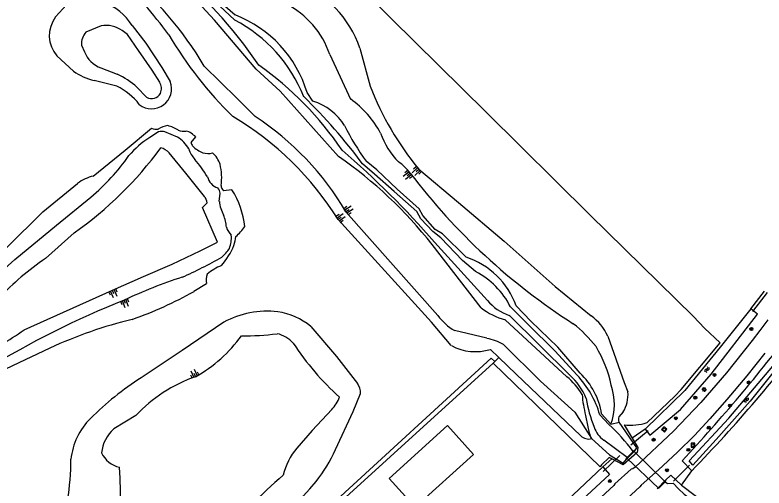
# Model space of a CAD drawing. Extents: x 124000 to 129000, y 395500 to 397503.
# Drawn here: x 125614.8 to 125816.2, y 396582.4 to 396709.6 of the extents above; entities that cross this region are included whole.
import ezdxf

# ---------------------------------------------------------------- set-up
doc = ezdxf.new("R2010")
doc.units = 0
for name, color, linetype in [('gg-afsc-draadraster', 7, 'Continuous'), ('gg-afsc-faunaraster', 7, 'Continuous'), ('gg-afsc-hekwerk', 7, 'Continuous'), ('gg-bbg-bijgebouw', 7, 'Continuous'), ('gg-bbg-gedigitaliseerde bijgebouw', 7, 'Continuous'), ('gg-knt-BGT kruinlijn', 7, 'Continuous'), ('gg-knt-bovenkant onderkant talud', 7, 'Continuous'), ('gg-knt-bronhoudergrens', 7, 'Continuous'), ('gg-knt-verharding', 7, 'Continuous'), ('gg-kntw-bovenkant insteek waterloop', 7, 'Continuous'), ('gg-kntw-waterlijn', 7, 'Continuous'), ('gg-kwrk-duiker nz buis', 7, 'Continuous'), ('gg-kwrk-keermuur', 7, 'Continuous'), ('gt-grn-groengrens', 7, 'Continuous'), ('gt-grn-vlakafsluiter', 7, 'Continuous'), ('gt-symb-boom', 7, 'Continuous'), ('gt-symb-lichtmast', 7, 'Continuous'), ('gt-symb-rioolschacht', 7, 'Continuous'), ('gt-symb-talud symbool', 7, 'Continuous'), ('gt-symb-watersymbool', 7, 'Continuous')]:
    doc.layers.add(name, color=color, linetype=linetype)

# ---------------------------------------------------------------- blocks, each defined once
blk = doc.blocks.new('gt0-TALUD_1')
at = {"layer": 'gt-symb-talud symbool'}
for p, q in [((-1, -1), (-1, 0)), ((-0.5, -2), (-0.5, 0)), ((0, -1), (0, 0)), ((0.5, -2), (0.5, 0)), ((1, -1), (1, 0))]:
    blk.add_line(p, q, dxfattribs=at)
blk = doc.blocks.new('gt0-BOOM')
at = {"layer": 'gt-symb-boom'}
for radius in [0.4, 0.2]:
    blk.add_circle((0, 0), radius, dxfattribs=at)
blk = doc.blocks.new('gt0-RS')
at = {"layer": 'gt-symb-rioolschacht'}
blk.add_lwpolyline([(-0.5, -0.5), (0.5, -0.5), (0.5, 0.5), (-0.5, 0.5)], close=True, dxfattribs=at)
blk.add_circle((0, 0), 0.375, dxfattribs=at)
blk = doc.blocks.new('gt0-LMAST')
at = {"layer": 'gt-symb-lichtmast'}
for p, q in [((-0.18, 0.17), (-0.45, 0.44)), ((-0.01, 0.25), (-0.01, 0.62)), ((0.17, 0.17), (0.44, 0.44)), ((-0.26, 0), (-0.63, 0)), ((-0.18, -0.18), (-0.45, -0.45)), ((-0.01, -0.25), (-0.01, -0.63)), ((0.44, -0.45), (0.17, -0.18)), ((0.24, 0), (0.62, 0))]:
    blk.add_line(p, q, dxfattribs=at)
blk.add_circle((-0.01, 0), 0.25, dxfattribs=at)
blk = doc.blocks.new('gt0-WA')
at = {"layer": 'gt-symb-watersymbool'}
for centre, start, end in [((-0.32, 0.02), 28.0725, 151.9275), ((0.43, 0.42), 208.0725, 331.9275), ((-0.32, -0.43), 28.0725, 151.9275), ((0.43, -0.03), 208.0725, 331.9275)]:
    blk.add_arc(centre, 0.425, start, end, dxfattribs=at)

msp = doc.modelspace()

# ---------------------------------------------------------------- linework, layer by layer
at = {"layer": 'gg-afsc-draadraster'}
msp.add_lwpolyline([(125800.2, 396625.44), (125797.26, 396628.53), (125769.36, 396655.93), (125741.48, 396683.47), (125715.91, 396708.64), (125685.95, 396738.41), (125658.03, 396765.99), (125628.03, 396795.38), (125601.95, 396820.37), (125578.03, 396843.17), (125569.36, 396851.38), (125541.32, 396878.37), (125519.46, 396899.19), (125463, 396953), (125440.97, 396973.55), (125410.48, 397002.29), (125396.4, 397015.12)], dxfattribs=at)
at = {"layer": 'gg-afsc-faunaraster'}
for p, q in [((125778.58, 396599.39), (125780.74, 396595.84)), ((125778.37, 396588.71), (125775.26, 396590.27))]:
    msp.add_line(p, q, dxfattribs=at)
for points in [[(125784.78, 396600.02), (125792.21, 396607.14), (125793.92, 396608.95), (125804.44, 396621.45), (125800.2, 396625.44)], [(125780.74, 396595.84), (125782.28, 396593.33), (125782.07, 396592.01), (125778.37, 396588.71)], [(125775.26, 396590.27), (125774.54, 396590.63), (125772.51, 396588.68), (125772.12, 396588.13)]]:
    msp.add_lwpolyline(points, dxfattribs=at)
msp.add_arc((125779.99, 396616.39), 17.06, 265.2701, 286.3176, dxfattribs=at)
at = {"layer": 'gg-afsc-hekwerk'}
msp.add_line((125743.35, 396615.99), (125772.12, 396588.13), dxfattribs=at)
msp.add_lwpolyline([(125743.35, 396615.99), (125658.32, 396538.68), (125687.68, 396510.23)], dxfattribs=at)
at = {"layer": 'gg-bbg-bijgebouw'}
msp.add_line((125738.08, 396591.42), (125731.07, 396599.24), dxfattribs=at)
at = {"layer": 'gg-bbg-gedigitaliseerde bijgebouw'}
msp.add_lwpolyline([(125731.07, 396599.24), (125715.43, 396585.02), (125722.39, 396577.34), (125738.08, 396591.42)], dxfattribs=at)
at = {"layer": 'gg-knt-BGT kruinlijn'}
for p, q in [((125707.53, 396700.7), (125710.31, 396690.48)), ((125630.71, 396651.07), (125622.98, 396644.15)), ((125744.88, 396617.55), (125742.65, 396619.72)), ((125778.34, 396602.89), (125777.18, 396601.61)), ((125647.23, 396601.9), (125641.34, 396598.32))]:
    msp.add_line(p, q, dxfattribs=at)
for points in [[(125665.7, 396660.79), (125660.76, 396667.05), (125656.24, 396672.56)], [(125723.37, 396668.21), (125734.02, 396659.24), (125746.3, 396648.79), (125760.05, 396636.64), (125769.74, 396628.72)], [(125617.21, 396624.99), (125640.96, 396635.6), (125649.31, 396639.28), (125657.06, 396642.62), (125664.61, 396646.23), (125669.2, 396648.58), (125665.24, 396657.83), (125666.46, 396659.09)], [(125732.12, 396620.72), (125726.79, 396627.04), (125701.67, 396654.61)], [(125774.2, 396623.24), (125778.65, 396610.84), (125779.62, 396608.28)], [(125766.95, 396596.45), (125749.54, 396613.01), (125744.88, 396617.55)], [(125699.95, 396603.55), (125694.67, 396597.95), (125690.54, 396593.18)], [(125643.24, 396577.98), (125643.04, 396585.11), (125642.89, 396588.07)]]:
    msp.add_lwpolyline(points, dxfattribs=at)
for centre, radius, start, end in [((125573.64, 396644.64), 101.8, 35.8782, 47.604), ((125678.98, 396690.83), 30.21, 19.0724, 67.2536), ((125749.29, 396759.54), 108.31, 210.6615, 225.4841), ((125783.38, 396718.37), 78.21, 200.8969, 219.8939), ((125631.51, 396611.18), 82.52, 31.7593, 59.5316), ((125573.69, 396732.43), 99.35, 305.0239, 323.8912), ((125653.1, 396669.74), 4.22, 41.8922, 78.3166), ((125663.72, 396658.89), 2.74, 4.2595, 43.9406), ((125658.47, 396590.47), 64.35, 123.4728, 138.0934), ((125762.01, 396617.86), 13.33, 23.7957, 54.5446), ((125576.98, 396680.27), 68.37, 293.5882, 306.0367), ((125643.78, 396646.94), 39.7, 299.4735, 323.5632), ((125676.25, 396696.63), 73.27, 269.5843, 277.0563), ((125683.73, 396616.27), 7.8, 41.0139, 78.7496), ((125753.29, 396663.32), 76.25, 213.3708, 227.8077), ((125738.59, 396632.85), 13.74, 241.9588, 287.197), ((125677.01, 396573.79), 40.95, 109.5459, 136.6552), ((125770.73, 396607.53), 8.92, 328.6013, 4.8099), ((125692, 396611.04), 10.92, 316.706, 337.336), ((125778.98, 396600.94), 1.92, 159.4181, 204.6283), ((125647.77, 396590.97), 9.76, 131.1605, 174.6024), ((125769.07, 396598.74), 3.12, 227.1511, 284.7857), ((125704.84, 396581.52), 18.46, 140.789, 166.3942), ((125644.31, 396594.83), 6.92, 205.1897, 258.1179), ((125796.29, 396459.43), 167.19, 130.8689, 138.9488)]:
    msp.add_arc(centre, radius, start, end, dxfattribs=at)
at = {"layer": 'gg-knt-bovenkant onderkant talud'}
for p, q in [((125699.44, 396699.03), (125705.01, 396687.03)), ((125653.4, 396678.21), (125651, 396676.7)), ((125658.48, 396676.78), (125655.11, 396678.25)), ((125662.16, 396675.38), (125663.38, 396676.82)), ((125673.13, 396662.65), (125670.82, 396662.38)), ((125669.72, 396659.5), (125669.95, 396661.71)), ((125728.53, 396628.84), (125703.78, 396656.72)), ((125662.91, 396635.33), (125666.25, 396637.39)), ((125741.72, 396622.69), (125733.01, 396624.79))]:
    msp.add_line(p, q, dxfattribs=at)
for points in [[(125665.68, 396695.86), (125674.45, 396687.3), (125679.39, 396682.33)], [(125635.79, 396666.33), (125644.42, 396673.31), (125651.51, 396679.17)], [(125612.57, 396647.12), (125622.3, 396656.66), (125631.62, 396664.36)], [(125614.77, 396643.85), (125625.92, 396653.08), (125635.15, 396660.62)], [(125670.92, 396627.04), (125659.69, 396619.43), (125648.73, 396612.11)], [(125694.33, 396625.89), (125701.2, 396617.76), (125706.9, 396610.57)], [(125746.18, 396621.04), (125756.1, 396611.13), (125765.38, 396602.83), (125769.86, 396595.73)], [(125624.18, 396620.07), (125614.13, 396615.29), (125607.98, 396612.4)], [(125700.99, 396592.77), (125705.76, 396603.04), (125707.67, 396607.88)]]:
    msp.add_lwpolyline(points, dxfattribs=at)
for centre, radius, start, end in [((125580.63, 396645.32), 98.94, 30.7159, 50.057), ((125676.84, 396691.28), 23.89, 18.9168, 63.159), ((125689.13, 396664.84), 27.29, 28.5262, 54.4187), ((125636.26, 396616.83), 78.43, 30.5701, 56.6373), ((125652.78, 396682.14), 3.23, 246.7834, 278.2436), ((125657.56, 396670.97), 9.07, 100.9141, 118.4243), ((125653.26, 396669.89), 10.31, 58.1333, 75.5275), ((125660.1, 396682.06), 3.69, 247.7357, 280.3476), ((125663.44, 396656.93), 23.36, 122.1921, 140.4603), ((125654.34, 396674.69), 3.64, 77.7427, 104.9963), ((125654.15, 396669.59), 8.39, 28.7033, 58.9645), ((125659.33, 396673.19), 5.43, 41.8536, 74.6425), ((125733.27, 396685.02), 21.39, 199.5172, 224.092), ((125663.71, 396675.44), 1.55, 182.057, 221.7483), ((125669.68, 396676.5), 8.66, 199.4067, 221.0656), ((125668.29, 396680.01), 8.02, 224.3201, 248.0882), ((125595.73, 396707.22), 61.03, 310.2274, 324.5223), ((125629.49, 396642.87), 43.74, 32.1552, 39.6959), ((125666.61, 396676.98), 4.6, 253.4386, 286.1192), ((125663.18, 396667.21), 7.13, 18.5318, 48.6509), ((125654.24, 396665.78), 16.12, 352.8927, 13.2291), ((125710.18, 396658.94), 13.6, 36.9193, 55.4), ((125856.58, 396769.9), 170.09, 217.1796, 237.392), ((125638.68, 396654.86), 11.83, 104.1507, 126.5985), ((125670.67, 396667.17), 4.27, 193.8398, 251.5004), ((125667.23, 396661.33), 2.75, 8.0284, 40.5391), ((125671.82, 396663.61), 1.58, 173.6958, 231.0563), ((125653.27, 396650.18), 23.45, 6.2541, 32.1048), ((125679.34, 396660.5), 9.66, 185.9345, 208.7556), ((125660.97, 396651.76), 10.71, 4.1803, 22.436), ((125677.08, 396654.33), 5.72, 198.2098, 223.6083), ((125665.54, 396660.36), 13.42, 309.8501, 325.3814), ((125665.6, 396649.64), 7.38, 337.7665, 5.7965), ((125664.2, 396650.77), 9.96, 341.9637, 355.9181), ((125655.58, 396655.1), 19.55, 318.8947, 337.7047), ((125664.67, 396651.65), 9.13, 308.9094, 328.197), ((125615.67, 396739.28), 109.41, 293.7472, 300.0206), ((125636.44, 396616.92), 34.57, 128.8266, 144.9574), ((125676.24, 396627.81), 15.61, 112.3267, 128.9972), ((125703.73, 396505.3), 140.89, 108.2014, 115.0205), ((125671.48, 396638.32), 5.32, 162.2146, 190.0798), ((125611.69, 396726.13), 104.26, 289.3866, 299.4296), ((125734.02, 396407.1), 243.09, 111.6979, 121.4829), ((125682.67, 396605.21), 24.79, 83.5744, 118.2967), ((125682.67, 396611.67), 18.38, 50.6627, 81.3141), ((125739.67, 396636.67), 13.62, 215.1127, 240.7167), ((125675.93, 396507.28), 124.1, 103.8155, 114.645), ((125742.44, 396598.06), 36.34, 38.0737, 51.7957), ((125737.84, 396605.26), 17.85, 62.1414, 77.4624), ((125743.84, 396603.77), 31.92, 11.4587, 31.5479), ((125691.95, 396544.27), 80.43, 122.503, 134.9885), ((125703.65, 396608.18), 4.03, 355.7253, 36.2895), ((125760.19, 396604.98), 15.79, 340.0188, 18.9579), ((125647.75, 396588.33), 18.03, 134.6264, 174.16), ((125661.92, 396610.65), 42.96, 321.9898, 335.4155), ((125570.52, 396589.7), 59.3, 339.258, 0.4454), ((125307.32, 396921.5), 514.47, 314.3325, 319.0304)]:
    msp.add_arc(centre, radius, start, end, dxfattribs=at)
at = {"layer": 'gg-knt-bronhoudergrens'}
msp.add_lwpolyline([(125743.84, 396616.49), (125742.88, 396617.39), (125657.63, 396539.17), (125687.2, 396509.8)], dxfattribs=at)
at = {"layer": 'gg-knt-verharding'}
for points in [[(125817.23, 396627.66), (125815.11, 396624.79), (125813.08, 396622.1), (125806.11, 396613.4), (125799.23, 396605.42), (125791.9, 396597.7), (125781.55, 396588.08), (125780.97, 396587.62), (125780.51, 396587.52), (125776.1, 396583.56), (125775.87, 396583.09), (125758.48, 396567.07), (125758.36, 396567.01)], [(125816.48, 396618.73), (125811.61, 396612.62), (125806.23, 396606.2), (125801.7, 396601.05), (125797.52, 396596.59), (125792.97, 396592.04), (125787.86, 396587.29), (125783.17, 396583.2), (125782.79, 396582.72), (125777.25, 396577.63)]]:
    msp.add_lwpolyline(points, dxfattribs=at)
at = {"layer": 'gg-kntw-bovenkant insteek waterloop'}
for p, q in [((125625.69, 396709.11), (125629.64, 396713.43)), ((125630.48, 396694.51), (125626.06, 396698.6)), ((125642.19, 396690.46), (125636.05, 396692.03)), ((125694.9, 396686.45), (125693.34, 396688.75)), ((125740.12, 396630.92), (125726.96, 396647.93)), ((125763.18, 396612.38), (125746.65, 396627.68)), ((125775.04, 396599.58), (125772.56, 396602.39)), ((125768.23, 396601.96), (125768.84, 396598.86)), ((125778.33, 396589.09), (125779.23, 396590.19)), ((125754.86, 396571.27), (125772.9, 396588.16)), ((125794.18, 396589.78), (125796.8, 396587.05)), ((125794.04, 396583.25), (125818.05, 396565.19))]:
    msp.add_line(p, q, dxfattribs=at)
for points in [[(125574.59, 396802.63), (125585.69, 396791.47), (125592.82, 396784.31), (125596.78, 396780.75), (125603.23, 396776.21), (125608.09, 396772.16), (125613.92, 396767.12), (125621.91, 396759.2), (125630.55, 396751.02), (125639.04, 396742.57), (125647.47, 396734.9), (125656.12, 396726.11), (125664.44, 396718.06), (125674.03, 396709.62)], [(125701.82, 396671.56), (125686.09, 396689.1), (125679.62, 396695.04), (125668.39, 396708.26), (125655.1, 396722.77), (125640.34, 396736.93), (125626.28, 396750.36), (125608.12, 396768.36), (125592.59, 396780.02), (125580.79, 396791.51), (125571.17, 396800.84)], [(125646.29, 396706.76), (125650, 396702.05), (125654.22, 396695.52), (125656.5, 396691.71)], [(125736.11, 396644.51), (125729.71, 396650.74), (125727.81, 396651.91), (125724.5, 396655.71), (125723.5, 396657.51), (125717.54, 396662.78), (125712.11, 396667.97), (125709.21, 396670.3)], [(125766.76, 396613.31), (125760.8, 396620.32), (125753.49, 396627.29), (125749.6, 396631.45)], [(125784.24, 396598.29), (125785.5, 396596.63), (125793.74, 396603.56), (125801.99, 396613.03), (125814.47, 396629.2), (125812.67, 396630.61)], [(125812.67, 396630.61), (125804.43, 396620.3), (125794.93, 396608.69), (125784.24, 396598.29)], [(125781.49, 396592.48), (125782.01, 396593.25), (125777.24, 396600.14)], [(125769.86, 396595.73), (125774.68, 396591.35), (125778.33, 396589.09)], [(125772.9, 396588.16), (125774.71, 396586.07), (125756.54, 396569.33), (125754.86, 396571.27)], [(125789.76, 396584.58), (125791.15, 396585.94), (125794.04, 396583.25)]]:
    msp.add_lwpolyline(points, dxfattribs=at)
for centre, radius, start, end in [((125633.7, 396699.1), 14.73, 31.3255, 70.9933), ((125632.35, 396704.08), 8.35, 142.9777, 221.0443), ((125662.32, 396679.41), 32.4, 16.7528, 68.809), ((125639.75, 396707.79), 16.2, 235.0881, 256.7981), ((125651.52, 396689.75), 5.35, 231.6997, 21.5162), ((125635.15, 396675.68), 16.37, 37.0953, 64.5387), ((125690.33, 396671.72), 15.42, 31.9024, 72.7658), ((125764.17, 396710.05), 67.83, 206.4199, 215.8834), ((125634.37, 396574.58), 118.12, 38.3854, 55.1803), ((125729.36, 396624.04), 21.55, 20.1023, 71.7704), ((125751.23, 396645.12), 18.03, 231.9848, 255.307), ((125471.08, 396892.44), 442.72, 316.8714, 322.896), ((125486.83, 396886.49), 430.98, 315.9904, 322.8186), ((125751.64, 396598.21), 18.27, 30.986, 50.8382), ((125753.6, 396599.32), 19.21, 9.1964, 46.7475), ((125801.37, 396610.28), 34.17, 184.4684, 194.088), ((125779.11, 396600.48), 10.4, 188.9159, 207.1857)]:
    msp.add_arc(centre, radius, start, end, dxfattribs=at)
at = {"layer": 'gg-kntw-waterlijn'}
for p, q in [((125637.91, 396706.68), (125633.85, 396704.97)), ((125632.67, 396701.54), (125633.47, 396699.74)), ((125637.85, 396695.39), (125642.28, 396693.72)), ((125647.57, 396690.19), (125650.17, 396687.53)), ((125741.84, 396632.9), (125727.58, 396648.54)), ((125763.94, 396612.85), (125747.7, 396628.88)), ((125774.48, 396599.52), (125772.08, 396602.12)), ((125779.38, 396590.63), (125773.15, 396595.32))]:
    msp.add_line(p, q, dxfattribs=at)
for points in [[(125673.89, 396708.24), (125664.29, 396717.3), (125655.6, 396725.65), (125647.12, 396734.06), (125638.68, 396742.18), (125630.31, 396750.32), (125621.39, 396758.83), (125613.52, 396766.44), (125607.59, 396771.72), (125603.04, 396775.42), (125596.24, 396780.39), (125592.39, 396783.86), (125585.14, 396791), (125574.32, 396801.63)], [(125653.69, 396691.58), (125651.67, 396694.82), (125647.98, 396700.06), (125645.02, 396704.4), (125643.6, 396705.46)], [(125738.65, 396640.62), (125735.12, 396643.61), (125729.27, 396649.74), (125727.18, 396651.38), (125723.96, 396654.86), (125722.83, 396656.75), (125716.71, 396662.18), (125711.45, 396666.85), (125708.26, 396669.6)], [(125765.95, 396612.79), (125759.98, 396619.33), (125752.81, 396626.41), (125748.03, 396631.15)], [(125796.1, 396589.78), (125806.76, 396601.22), (125821.52, 396618.7), (125827.18, 396626.42), (125828.33, 396625.58), (125812.5, 396605.76), (125803.38, 396595.46), (125797.07, 396588.62), (125796.1, 396589.78)], [(125789.62, 396584.15), (125790.3, 396583.62), (125791.78, 396583.76), (125793.27, 396582.21), (125794.78, 396580.8), (125801.48, 396575.69), (125805.13, 396573.11), (125810.62, 396568.95), (125817.62, 396563.91), (125831.58, 396553.22), (125846.73, 396541.86), (125875.81, 396520.74), (125887.83, 396511.95)]]:
    msp.add_lwpolyline(points, dxfattribs=at)
for centre, radius, start, end in [((125575.93, 396625.33), 126.16, 34.1397, 50.8951), ((125655.64, 396673.17), 39.53, 21.5015, 62.5098), ((125637.32, 396701.86), 4.66, 138.1016, 183.8894), ((125639.31, 396699.31), 7.49, 55.1096, 100.727), ((125640.64, 396702.58), 7.72, 201.6477, 248.8116), ((125628.05, 396622.54), 90.29, 34.1917, 54.6), ((125633.03, 396674.13), 21.66, 47.8446, 64.7253), ((125650.6, 396689.84), 3.54, 338.7324, 29.3768), ((125651.52, 396689.92), 2.75, 240.7441, 330.2597), ((125585.29, 396577.82), 153.44, 36.7349, 45.7141), ((125554.59, 396499.57), 228.29, 40.7329, 49.5421), ((125728.94, 396621.63), 21.33, 26.5082, 62.9203), ((125751.85, 396641.19), 13, 219.641, 251.3644), ((125752.72, 396600.14), 16.95, 22.1747, 48.5354), ((125746.83, 396594.71), 26.31, 16.3627, 43.3894), ((125801.14, 396611.43), 33.09, 188.4861, 202.3844), ((125776.99, 396600.9), 6.77, 197.8254, 235.4261), ((125743.47, 396564.9), 46.48, 36.1116, 48.1503)]:
    msp.add_arc(centre, radius, start, end, dxfattribs=at)
at = {"layer": 'gg-kwrk-duiker nz buis'}
for p, q in [((125813.2, 396629.9), (125817.21, 396635.05)), ((125780.44, 396594.07), (125785.11, 396597.94)), ((125789.48, 396584.29), (125781.26, 396592.24)), ((125777.48, 396591.23), (125773, 396586.91)), ((125779.46, 396590.42), (125787.75, 396582.45)), ((125791.86, 396584.32), (125796.17, 396588.57))]:
    msp.add_line(p, q, dxfattribs=at)
at = {"layer": 'gg-kwrk-keermuur'}
for p, q in [((125781.02, 396592.29), (125779.38, 396590.63)), ((125781.26, 396592.24), (125779.46, 396590.42)), ((125781.49, 396592.48), (125781.26, 396592.24)), ((125779.46, 396590.42), (125779.23, 396590.19)), ((125787.75, 396582.45), (125789.48, 396584.29)), ((125787.89, 396582.31), (125789.62, 396584.15)), ((125789.48, 396584.29), (125789.76, 396584.58)), ((125787.52, 396582.21), (125787.75, 396582.45))]:
    msp.add_line(p, q, dxfattribs=at)
for points in [[(125781.49, 396592.48), (125781.35, 396592.62), (125781.02, 396592.29)], [(125779.38, 396590.63), (125779.09, 396590.33), (125779.23, 396590.19)], [(125789.62, 396584.15), (125789.9, 396584.44), (125789.76, 396584.58)]]:
    msp.add_lwpolyline(points, dxfattribs=at)
at = {"layer": 'gt-grn-groengrens'}
for p, q in [((125812.67, 396630.61), (125816.4, 396635.37)), ((125743.35, 396615.99), (125743.84, 396616.49)), ((125743.84, 396616.49), (125744.88, 396617.55)), ((125784.24, 396598.29), (125780.74, 396595.84)), ((125772.9, 396588.16), (125775.26, 396590.27)), ((125794.04, 396583.25), (125796.8, 396587.05))]:
    msp.add_line(p, q, dxfattribs=at)
at = {"layer": 'gt-grn-vlakafsluiter'}
for p, q in [((125775.04, 396599.58), (125777.24, 396600.14)), ((125778.33, 396589.09), (125778.37, 396588.71))]:
    msp.add_line(p, q, dxfattribs=at)

# ---------------------------------------------------------------- block references
at = {"layer": 'gt-symb-boom'}
for p in [(125812.82, 396625.2), (125802.91, 396612.87), (125812.12, 396610.83), (125797.75, 396606.73), (125807.1, 396604.62), (125792.51, 396601.22), (125801.37, 396598.67), (125786.54, 396595.41), (125795.91, 396592.71), (125790.12, 396587.22), (125774.76, 396584.31)]:
    msp.add_blockref('gt0-BOOM', p, dxfattribs=at)
at = {"layer": 'gt-symb-lichtmast'}
msp.add_blockref('gt0-LMAST', (125800.15, 396608.95), dxfattribs=at)
at = {"layer": 'gt-symb-rioolschacht', "rotation": -40.53915174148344}
msp.add_blockref('gt0-RS', (125789.38, 396598.2), dxfattribs=at)
at = {"layer": 'gt-symb-rioolschacht'}
msp.add_blockref('gt0-RS', (125797.11, 396593.97), dxfattribs=at)
at = {"layer": 'gt-symb-talud symbool'}
for p, xscale, yscale, rotation in [((125723.37, 396668.21), 0.9998649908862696, 0.9998649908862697, -45.324159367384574), ((125721.06, 396667.11), 0.999527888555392, 0.9995278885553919, -51.66247710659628), ((125703.78, 396656.72), 0.9998609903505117, 0.9998609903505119, 123.99203971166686), ((125701.67, 396654.61), 1.0001859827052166, 1.0001859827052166, 124.32560196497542), ((125640.96, 396635.6), 0.9998169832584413, 0.9998169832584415, 23.770475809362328), ((125644.14, 396632.97), 0.99941682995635, 0.9994168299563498, 20.68353298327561), ((125663.31, 396612.38), 1.0000849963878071, 1.000084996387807, -155.35690478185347)]:
    msp.add_blockref('gt0-TALUD_1', p, dxfattribs=dict(at, xscale=xscale, yscale=yscale, rotation=rotation))
at = {"layer": 'gt-symb-watersymbool'}
for p, rotation in [((125800.86, 396614.22), 62.40963046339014), ((125811.44, 396606.05), 62.40963046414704)]:
    msp.add_blockref('gt0-WA', p, dxfattribs=dict(at, rotation=rotation))

doc.saveas('drawing.dxf')
